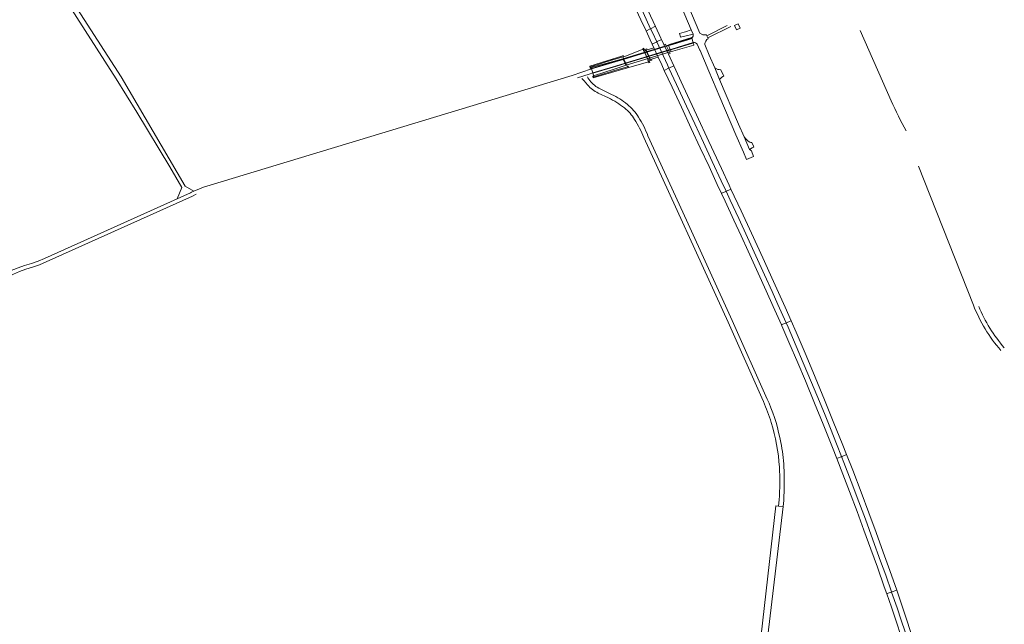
# Model space of a CAD drawing. Header units: metres. Extents: x 166325 to 190320, y 381923 to 404576.
# Tile 418 of 656: x 177139 to 177820, y 387817 to 388235. Entities that reach past the tile are written whole.
import ezdxf

# ---------------------------------------------------------------- set-up
doc = ezdxf.new("R2010")
doc.units = ezdxf.units.M
for name, color, linetype, lineweight in [('B-WE-VH-VERHARDING_ASFALT-GV', 8, 'Continuous', 18), ('B-WE-VH-VERHARDING_BETON-GV', 8, 'Continuous', 18), ('B-WE-VH-VERHARDING_BETONSTRAATSTEEN-GV', 8, 'Continuous', 18), ('B-WE-VH-VERHARDING_FUNDERING_ZAND-GV', 8, 'Continuous', 18), ('B-WE-VH-VERHARDING_GESLOTEN-GV', 8, 'Continuous', 18)]:
    doc.layers.add(name, color=color, linetype=linetype, lineweight=lineweight)

msp = doc.modelspace()

# ---------------------------------------------------------------- linework, layer by layer
at = {"layer": 'B-WE-VH-VERHARDING_ASFALT-GV', "flags": 128}
for points in [[(177558.57, 388333.966), (177560.051, 388330.464), (177567.181, 388313.6), (177574.891, 388295.638), (177592.801, 388253.282), (177599.06, 388238.48), (177603.554, 388228.097), (177604.77, 388225.288)], [(177609.425, 388225.802), (177569.732, 388319.608), (177567.703, 388324.255), (177566.29, 388327.492)], [(177603.955, 388222.437), (177603.967, 388222.39), (177604.776, 388219.333), (177605.65, 388219.366), (177606.456, 388219.199), (177607.059, 388218.86), (177607.362, 388218.635), (177607.637, 388218.361), (177609.421, 388214.22), (177609.574, 388213.865), (177615.603, 388199.625), (177623.288, 388181.612), (177634.352, 388155.608), (177639.539, 388143.665), (177641.746, 388138.539), (177646.594, 388140.554), (177645.065, 388144.561), (177643.743, 388145.392), (177639.987, 388154.172), (177636.231, 388162.952), (177623.148, 388193.804), (177619.716, 388201.859), (177615.844, 388210.721), (177612.849, 388218.169), (177612.813, 388218.478), (177612.818, 388218.667), (177613.116, 388219.555), (177613.555, 388220.344), (177614.381, 388221.455), (177615.121, 388222.076), (177614.885, 388222.624), (177614.303, 388224.135), (177614.034, 388224.737), (177612.615, 388224.712), (177611.572, 388224.849), (177609.425, 388225.802)], [(177628.384, 388231.147), (177614.303, 388224.135), (177614.885, 388222.624), (177630.803, 388230.486)], [(177741.782, 388179.155), (177720.263, 388227.782)], [(177524.783, 388195.123), (177532.93, 388197.628), (177535.431, 388198.397), (177534.612, 388201.214), (177521.206, 388196.65), (177270.89, 388120.77), (177266.411, 388119.41)], [(177532.93, 388197.628), (177524.783, 388195.123)], [(177528.314, 388194.101), (177529.394, 388192.862), (177531.81, 388190.09)], [(177533.36, 388193.13), (177532.046, 388195.04)], [(177539.212, 388184.475), (177546.206, 388181.167)], [(177548.43, 388183.568), (177540.592, 388187.317)], [(177570.7, 388153.76), (177628.98, 388026.281), (177652.293, 387973.782), (177653.393, 387971.304)], [(177657.283, 387970.159), (177656.07, 387972.88), (177631.76, 388027.421), (177600.135, 388096.708), (177573.578, 388154.894)], [(177760.579, 388134.049), (177764.592, 388124.158), (177798.524, 388037.987)], [(177257.357, 388115.634), (177248.027, 388111.433), (177156.46, 388070.2), (177151.98, 388068.36), (177147.29, 388066.75), (177142.57, 388065.33), (177138.11, 388063.76), (177129.1, 388060.3), (177120.453, 388056.336), (177121.859, 388053.305), (177135, 388059.46), (177139.09, 388061.21), (177143.37, 388062.72), (177148.14, 388064.21), (177152.81, 388065.84), (177157.45, 388067.77), (177258.588, 388113.334), (177261.233, 388114.526)], [(177664.38, 387903.45), (177663.86, 387898.99), (177666.95, 387898.675), (177667.46, 387903.026)]]:
    msp.add_lwpolyline(points, dxfattribs=at)
for points in [[(177542.981, 388307.552), (177542.513, 388307.327), (177539.937, 388306.089), (177539.621, 388305.937), (177542.637, 388299.408), (177548.851, 388286.064), (177555.058, 388272.72), (177561.707, 388258.456), (177565.253, 388250.855), (177570.188, 388240.209), (177575.421, 388228.974), (177575.735, 388229.128), (177578.341, 388230.404), (177578.727, 388230.593), (177573.739, 388241.352), (177567.925, 388253.728), (177562.39, 388265.608), (177556.773, 388277.73), (177551.664, 388288.887), (177546.029, 388300.964)], [(177539.621, 388305.937), (177539.383, 388305.822), (177536.813, 388304.586), (177536.45, 388304.411), (177536.642, 388303.996), (177541.263, 388294.106), (177546.493, 388282.833), (177550.72, 388273.808), (177555.367, 388263.854), (177560.616, 388252.535), (177568.726, 388235.091), (177572.254, 388227.424), (177572.614, 388227.6), (177575.183, 388228.858), (177575.421, 388228.974), (177570.188, 388240.209), (177565.253, 388250.855), (177561.707, 388258.456), (177555.058, 388272.72), (177548.851, 388286.064), (177542.637, 388299.408)], [(177575.421, 388228.974), (177575.183, 388228.858), (177572.614, 388227.6), (177572.254, 388227.424), (177575.128, 388221.178), (177576.443, 388218.341), (177576.825, 388218.528), (177579.393, 388219.785), (177579.635, 388219.903), (177576.686, 388226.258)], [(177578.727, 388230.593), (177578.341, 388230.404), (177575.735, 388229.128), (177575.421, 388228.974), (177576.686, 388226.258), (177579.635, 388219.903), (177579.95, 388220.057), (177582.545, 388221.326), (177582.942, 388221.513), (177582.497, 388222.46)], [(177579.635, 388219.903), (177579.393, 388219.785), (177576.825, 388218.528), (177576.443, 388218.341), (177577.622, 388215.799), (177577.668, 388215.699), (177580.661, 388209.244), (177583.076, 388204.035), (177584.865, 388200.196), (177585.245, 388200.382), (177587.812, 388201.638), (177588.059, 388201.759), (177586.978, 388204.085)], [(177584.613, 388217.952), (177582.942, 388221.513), (177582.545, 388221.326), (177579.95, 388220.057), (177579.635, 388219.903), (177586.978, 388204.085), (177588.059, 388201.759), (177588.374, 388201.913), (177590.948, 388203.172), (177591.414, 388203.393), (177588.907, 388208.801), (177587.668, 388211.441)], [(177603.822, 388222.938), (177588.529, 388217.966), (177587.529, 388217.663), (177587.642, 388217.423), (177588.792, 388217.775), (177603.35, 388222.254), (177603.751, 388222.649)], [(177589.079, 388214.381), (177589.626, 388213.223), (177590.688, 388213.545), (177605.333, 388217.672), (177605.253, 388217.91), (177604.866, 388219.065), (177604.569, 388219.034), (177590.033, 388214.669)], [(177587.642, 388217.423), (177587.529, 388217.663), (177556.315, 388208.187), (177556.453, 388207.896)], [(177588.995, 388214.56), (177587.703, 388217.294), (177556.497, 388207.803), (177557.752, 388205.148)], [(177589.626, 388213.223), (177589.079, 388214.381), (177557.847, 388204.946), (177558.415, 388203.747)], [(177556.453, 388207.896), (177556.315, 388208.187), (177547.099, 388205.567), (177534.308, 388202.067), (177534.534, 388201.431), (177549.342, 388205.793)], [(177556.497, 388207.803), (177556.453, 388207.896), (177549.342, 388205.793), (177534.534, 388201.431), (177534.612, 388201.214), (177550.965, 388206.157)], [(177534.612, 388201.214), (177535.431, 388198.397), (177551.206, 388203.168), (177557.752, 388205.148), (177556.497, 388207.803), (177550.965, 388206.157)], [(177535.484, 388198.212), (177535.893, 388196.808), (177535.906, 388196.763), (177535.999, 388196.371), (177550.933, 388201.313), (177558.415, 388203.747), (177557.847, 388204.946), (177549.411, 388202.424)], [(177588.059, 388201.759), (177587.812, 388201.638), (177585.245, 388200.382), (177584.865, 388200.196), (177590.232, 388188.679), (177596.668, 388174.747), (177603.464, 388160.103), (177609.71, 388146.584), (177615.794, 388133.71), (177621.523, 388121.231), (177624.365, 388115.131), (177624.728, 388115.3), (177627.333, 388116.509), (177627.596, 388116.631), (177624.277, 388123.838), (177618.053, 388137.243), (177611.935, 388150.446), (177606.022, 388163.138), (177600.331, 388175.339), (177593.353, 388190.375)], [(177591.414, 388203.393), (177590.948, 388203.172), (177588.374, 388201.913), (177588.059, 388201.759), (177593.353, 388190.375), (177600.331, 388175.339), (177606.022, 388163.138), (177611.935, 388150.446), (177618.053, 388137.243), (177624.277, 388123.838), (177627.596, 388116.631), (177627.913, 388116.778), (177630.488, 388117.974), (177630.913, 388118.16), (177629.634, 388120.9), (177624.35, 388132.369), (177615.668, 388151.031), (177607.079, 388169.534), (177597.981, 388189.231)], [(177627.596, 388116.631), (177627.333, 388116.509), (177624.728, 388115.3), (177624.365, 388115.131), (177626.902, 388109.683), (177632.936, 388096.691), (177637.933, 388085.851), (177642.849, 388075.157), (177649.847, 388059.986), (177655.273, 388047.819), (177660.175, 388036.952), (177665.83, 388024.304), (177666.18, 388024.453), (177668.819, 388025.58), (177669.056, 388025.677), (177663.421, 388038.458), (177659.462, 388047.266), (177654.191, 388058.962), (177648.192, 388071.991), (177642.34, 388084.714), (177636.366, 388097.739), (177630.477, 388110.373)], [(177630.913, 388118.16), (177630.488, 388117.974), (177627.913, 388116.778), (177627.596, 388116.631), (177630.477, 388110.373), (177636.366, 388097.739), (177642.34, 388084.714), (177648.192, 388071.991), (177654.191, 388058.962), (177659.462, 388047.266), (177663.421, 388038.458), (177669.056, 388025.677), (177669.376, 388025.818), (177672.003, 388026.94), (177672.484, 388027.157), (177668.417, 388036.444), (177660.383, 388054.331), (177652.94, 388070.61), (177645.056, 388087.775), (177637.952, 388103.071)], [(177669.056, 388025.677), (177668.819, 388025.58), (177666.18, 388024.453), (177665.83, 388024.304), (177666.153, 388023.58), (177671.077, 388012.318), (177677.215, 387998.012), (177682.38, 387985.727), (177688.81, 387970.194), (177694.783, 387955.598), (177701.164, 387939.624), (177704.171, 387931.946), (177704.539, 387932.094), (177707.18, 387933.157), (177707.46, 387933.27), (177704.005, 387942.041), (177699.747, 387952.63), (177695.523, 387963.127), (177690.369, 387975.655), (177686.671, 387984.523), (177680.933, 387998.147), (177676.062, 388009.648), (177670.404, 388022.618)], [(177672.484, 388027.157), (177672.003, 388026.94), (177669.376, 388025.818), (177669.056, 388025.677), (177670.404, 388022.618), (177676.062, 388009.648), (177680.933, 387998.147), (177686.671, 387984.523), (177690.369, 387975.655), (177695.523, 387963.127), (177699.747, 387952.63), (177704.005, 387942.041), (177707.46, 387933.27), (177707.785, 387933.401), (177710.443, 387934.471), (177710.871, 387934.636), (177707.843, 387942.337), (177702.164, 387956.405), (177695.667, 387972.528), (177689.213, 387988.053), (177682.852, 388003.201), (177675.958, 388019.225)], [(177707.46, 387933.27), (177707.18, 387933.157), (177704.539, 387932.094), (177704.171, 387931.946), (177708.396, 387921.16), (177712.944, 387909.164), (177718.202, 387895.246), (177722.911, 387882.445), (177727.706, 387869.275), (177732.166, 387856.899), (177736.97, 387843.25), (177738.644, 387838.448), (177739.012, 387838.576), (177741.757, 387839.533), (177742.016, 387839.623), (177741.947, 387839.823), (177737.925, 387851.307), (177734.426, 387861.109), (177729.13, 387875.788), (177723.891, 387890.07), (177719.442, 387902.12), (177714.13, 387916.152), (177709.028, 387929.289)], [(177710.871, 387934.636), (177710.443, 387934.471), (177707.785, 387933.401), (177707.46, 387933.27), (177709.028, 387929.289), (177714.13, 387916.152), (177719.442, 387902.12), (177723.891, 387890.07), (177729.13, 387875.788), (177734.426, 387861.109), (177737.925, 387851.307), (177741.947, 387839.823), (177742.016, 387839.623), (177742.346, 387839.739), (177745.039, 387840.678), (177745.577, 387840.865), (177740.78, 387854.668), (177736.13, 387867.214), (177731.288, 387880.768), (177726.313, 387894.443), (177720.949, 387908.656), (177715.118, 387923.834)], [(177666.95, 387898.675), (177663.86, 387898.99), (177662, 387899.18), (177651.84, 387810.112), (177656.504, 387809.565)], [(177742.016, 387839.623), (177741.757, 387839.533), (177739.012, 387838.576), (177738.644, 387838.448), (177741.84, 387829.285), (177745.849, 387817.373), (177750.075, 387804.646), (177753.829, 387793.225), (177758.104, 387780.017), (177762.956, 387764.648), (177768.132, 387747.806), (177769.457, 387743.341), (177769.844, 387743.451), (177772.587, 387744.285), (177772.883, 387744.375), (177770.335, 387752.792), (177767.217, 387762.871), (177763.99, 387773.117), (177761.78, 387780.088), (177758.564, 387790.233), (177754.772, 387801.872), (177751.321, 387812.24), (177748.648, 387820.333), (177745.752, 387828.777)], [(177745.577, 387840.865), (177745.039, 387840.678), (177742.346, 387839.739), (177742.016, 387839.623), (177745.752, 387828.777), (177748.648, 387820.333), (177751.321, 387812.24), (177754.772, 387801.872), (177758.564, 387790.233), (177761.78, 387780.088), (177763.99, 387773.117), (177767.217, 387762.871), (177770.335, 387752.792), (177772.883, 387744.375), (177773.217, 387744.477), (177775.928, 387745.302), (177776.464, 387745.451), (177773.943, 387753.753), (177769.351, 387768.444), (177765.296, 387781.506), (177760.03, 387798.002), (177756.082, 387809.601), (177751.46, 387823.618)]]:
    msp.add_lwpolyline(points, close=True, dxfattribs=at)
at = {"layer": 'B-WE-VH-VERHARDING_ASFALT-GV'}
for points in [[(177604.77, 388225.288, -0.3043067), (177603.955, 388222.437)], [(177527.8, 388194.58, -0.047379), (177528.314, 388194.101)], [(177532.046, 388195.04, -0.1009854), (177531.798, 388195.634)], [(177540.592, 388187.317, -0.1009145), (177533.36, 388193.13)], [(177531.81, 388190.09, 0.0921331), (177539.212, 388184.475)], [(177546.206, 388181.167, -0.058), (177557.325, 388174.216)], [(177559.318, 388176.642, 0.0562677), (177548.43, 388183.568)], [(177752.165, 388158.338, -0.0227853), (177741.782, 388179.155)], [(177557.325, 388174.216, -0.0884293), (177564.344, 388166.263)], [(177567.068, 388167.852, 0.0792005), (177559.318, 388176.642)], [(177564.344, 388166.263, -0.0472857), (177570.7, 388153.76)], [(177573.578, 388154.894, 0.0516868), (177567.068, 388167.852)], [(177259.648, 388116.728, 0.0086364), (177257.357, 388115.634)], [(177266.411, 388119.41, 0.0253219), (177259.648, 388116.728)], [(177798.524, 388037.987, 0.0817785), (177817.519, 388006.605)], [(177819.936, 388008.494, -0.0809336), (177802.259, 388037.078)], [(177653.393, 387971.304, -0.0280139), (177658.805, 387956.95)], [(177665.339, 387943.075, 0.0589529), (177657.283, 387970.159)], [(177658.805, 387956.95, -0.0550167), (177664.49, 387925.995)], [(177667.58, 387926.173, 0.0469087), (177665.339, 387943.075)], [(177664.49, 387925.995, -0.0245731), (177664.38, 387903.45)], [(177667.46, 387903.026, 0.0253169), (177667.58, 387926.173)]]:
    msp.add_lwpolyline(points, format="xyb", dxfattribs=at)
at = {"layer": 'B-WE-VH-VERHARDING_BETON-GV', "flags": 128}
for points in [[(177584.613, 388217.952), (177587.668, 388211.441), (177588.846, 388211.896), (177585.783, 388218.38)], [(177604.776, 388219.333), (177603.967, 388222.39), (177603.894, 388222.318), (177601.073, 388221.331), (177588.842, 388217.641), (177587.703, 388217.294), (177588.995, 388214.56), (177590.004, 388214.864), (177598.191, 388217.365)], [(177570.625, 388213.687), (177570.487, 388213.668), (177570.174, 388214.737), (177556.858, 388209.525), (177556.252, 388209.353), (177559.344, 388202.819), (177559.944, 388202.987), (177560.324, 388202.238), (177573.856, 388206.163), (177573.538, 388207.177), (177573.658, 388207.233)], [(177572.312, 388214.191), (177570.625, 388213.687), (177573.658, 388207.233), (177575.373, 388207.736)], [(177577.668, 388215.699), (177573.072, 388214.428), (177572.312, 388214.191), (177575.373, 388207.736), (177575.96, 388207.921), (177580.661, 388209.244)]]:
    msp.add_lwpolyline(points, close=True, dxfattribs=at)
at = {"layer": 'B-WE-VH-VERHARDING_BETONSTRAATSTEEN-GV', "flags": 128}
for points in [[(177635.944, 388232.276), (177633.498, 388231.133), (177634.808, 388228.278), (177637.281, 388229.414)], [(177595.371, 388225.662), (177596.097, 388223.261), (177596.166, 388223.032), (177599.068, 388223.82), (177604.77, 388225.288), (177603.554, 388228.097), (177599.533, 388226.776), (177598.535, 388226.653)], [(177570.174, 388214.737), (177570.487, 388213.668), (177570.625, 388213.687), (177572.312, 388214.191), (177573.072, 388214.428), (177572.886, 388215.047), (177570.979, 388214.472), (177570.647, 388215.575), (177569.983, 388215.393)], [(177556.252, 388209.353), (177556.858, 388209.525), (177556.469, 388210.351), (177555.518, 388210.045), (177548.851, 388207.93), (177533.396, 388203.027), (177533.944, 388201.13), (177534.534, 388201.431), (177534.308, 388202.067), (177534.077, 388202.697), (177549.063, 388207.465), (177549.316, 388207.546), (177556.128, 388209.637)], [(177575.96, 388207.921), (177575.373, 388207.736), (177573.658, 388207.233), (177573.538, 388207.177), (177573.856, 388206.163), (177574.149, 388205.403), (177574.77, 388205.629), (177574.417, 388206.776), (177576.16, 388207.275)], [(177560.324, 388202.238), (177559.944, 388202.987), (177559.344, 388202.819), (177559.453, 388202.603), (177553.709, 388200.924), (177536.179, 388195.801), (177535.999, 388196.371), (177535.456, 388196.13), (177535.793, 388195.066), (177553.987, 388200.37), (177559.352, 388201.935)], [(177623.965, 388200.669), (177623.76, 388200.583), (177622.911, 388200.708), (177621.922, 388200.82), (177619.716, 388201.859), (177623.148, 388193.804), (177623.776, 388194.506), (177624.413, 388195.153), (177625.448, 388195.908), (177625.923, 388196.221)], [(177642.965, 388151.291), (177641.229, 388152.834), (177639.987, 388154.172), (177643.743, 388145.392), (177645.646, 388146.637), (177646.428, 388147.226), (177646.803, 388147.226), (177646.548, 388147.821), (177645.5, 388150.307), (177644.752, 388150.296), (177643.964, 388150.634)]]:
    msp.add_lwpolyline(points, close=True, dxfattribs=at)
at = {"layer": 'B-WE-VH-VERHARDING_FUNDERING_ZAND-GV', "flags": 128}
for points in [[(177259.648, 388116.728), (177253.513, 388120.17), (177209.472, 388195.76), (177137.322, 388307.777), (177050.354, 388451.724)], [(177157.283, 388270.269), (177205.971, 388194.238), (177220.26, 388171.394), (177242.972, 388133.466), (177251.308, 388119.288), (177248.027, 388111.433), (177257.357, 388115.634)]]:
    msp.add_lwpolyline(points, dxfattribs=at)
at = {"layer": 'B-WE-VH-VERHARDING_GESLOTEN-GV', "flags": 128}
msp.add_lwpolyline([(177570.846, 388213.572), (177573.752, 388207.368), (177575.141, 388207.774), (177572.215, 388213.989)], close=True, dxfattribs=at)

doc.saveas('drawing.dxf')
